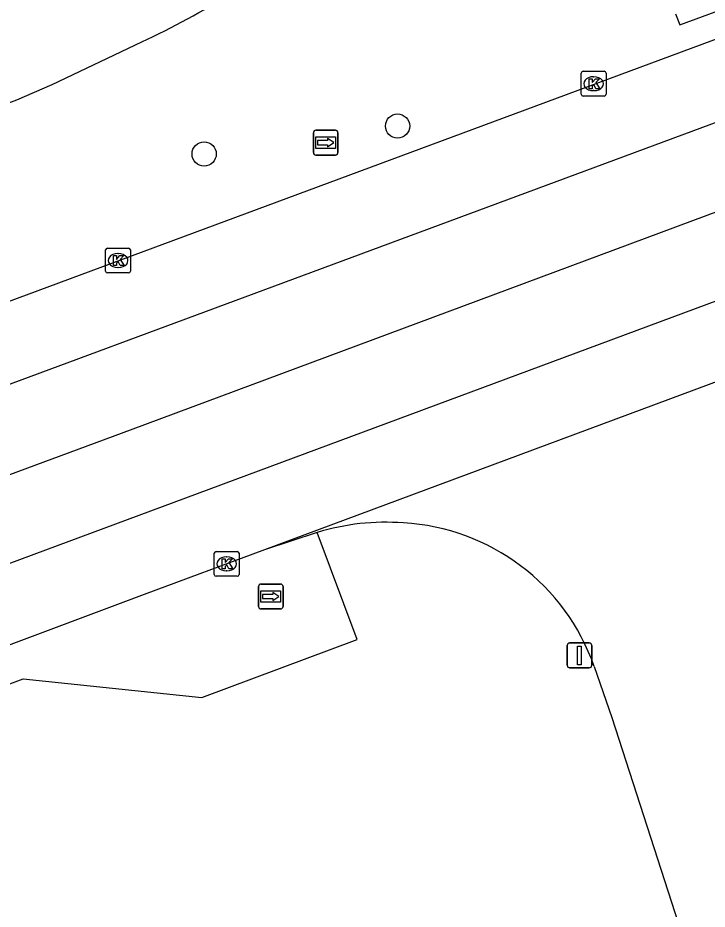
# Model space of a CAD drawing. Extents: x 160806 to 161707, y 383697 to 384148.
# Drawn here: x 161096.26 to 161124.06, y 383845.1 to 383881.02 of the extents above; entities that cross this region are included whole.
import ezdxf

# ---------------------------------------------------------------- set-up
doc = ezdxf.new("R2010")
doc.units = 0
for name, color, linetype in [('IMGEO_Boom', 7, 'Continuous'), ('IMGEO_Kolk', 7, 'Continuous'), ('IMGEO_Muur', 7, 'Continuous'), ('IMGEO_Parkeervlak_halfverhard', 7, 'Continuous'), ('IMGEO_Rijbaan_lokaal_gesloten', 7, 'Continuous'), ('IMGEO_Verkeersbordpaal', 7, 'Continuous'), ('IMGEO_Wegwijzer', 7, 'Continuous')]:
    doc.layers.add(name, color=color, linetype=linetype)

msp = doc.modelspace()

# ---------------------------------------------------------------- linework, layer by layer
at = {"layer": 'IMGEO_Boom'}
for centre in [(161111.572, 383876.66), (161103.771, 383875.537)]:
    msp.add_circle(centre, 0.489, dxfattribs=at)
at = {"layer": 'IMGEO_Kolk'}
for p, q in [((161119.055, 383878.868), (161119.907, 383878.868)), ((161118.98, 383877.942), (161118.98, 383878.794)), ((161119.468, 383878.648), (161119.493, 383878.648)), ((161119.981, 383878.794), (161119.981, 383877.942)), ((161119.907, 383877.868), (161119.055, 383877.868)), ((161119.491, 383878.088), (161119.466, 383878.088)), ((161099.872, 383871.74), (161100.724, 383871.74)), ((161099.797, 383870.814), (161099.797, 383871.666)), ((161100.285, 383871.52), (161100.31, 383871.52)), ((161100.798, 383871.666), (161100.798, 383870.814)), ((161100.308, 383870.96), (161100.283, 383870.96)), ((161100.724, 383870.74), (161099.872, 383870.74)), ((161104.254, 383859.514), (161105.106, 383859.514)), ((161104.179, 383858.588), (161104.179, 383859.44)), ((161104.667, 383859.294), (161104.692, 383859.294)), ((161105.18, 383859.44), (161105.18, 383858.588)), ((161105.106, 383858.514), (161104.254, 383858.514)), ((161104.69, 383858.734), (161104.665, 383858.734))]:
    msp.add_line(p, q, dxfattribs=at)
for points in [[(161119.055, 383878.868), (161119.907, 383878.868)], [(161118.98, 383877.942), (161118.98, 383878.794)], [(161119.301, 383878.568), (161119.424, 383878.568), (161119.424, 383878.417), (161119.554, 383878.568), (161119.718, 383878.568), (161119.572, 383878.417), (161119.725, 383878.168), (161119.573, 383878.168), (161119.488, 383878.332), (161119.424, 383878.265), (161119.424, 383878.168), (161119.301, 383878.168), (161119.301, 383878.568)], [(161119.981, 383878.794), (161119.981, 383877.942)], [(161119.907, 383877.868), (161119.055, 383877.868)], [(161099.872, 383871.74), (161100.724, 383871.74)], [(161099.797, 383870.814), (161099.797, 383871.666)], [(161100.118, 383871.44), (161100.241, 383871.44), (161100.241, 383871.289), (161100.371, 383871.44), (161100.535, 383871.44), (161100.389, 383871.289), (161100.542, 383871.04), (161100.39, 383871.04), (161100.305, 383871.204), (161100.241, 383871.137), (161100.241, 383871.04), (161100.118, 383871.04), (161100.118, 383871.44)], [(161100.798, 383871.666), (161100.798, 383870.814)], [(161100.724, 383870.74), (161099.872, 383870.74)], [(161104.254, 383859.514), (161105.106, 383859.514)], [(161104.179, 383858.588), (161104.179, 383859.44)], [(161104.5, 383859.214), (161104.623, 383859.214), (161104.623, 383859.063), (161104.753, 383859.214), (161104.917, 383859.214), (161104.771, 383859.063), (161104.924, 383858.814), (161104.772, 383858.814), (161104.687, 383858.978), (161104.623, 383858.911), (161104.623, 383858.814), (161104.5, 383858.814), (161104.5, 383859.214)], [(161105.18, 383859.44), (161105.18, 383858.588)], [(161105.106, 383858.514), (161104.254, 383858.514)]]:
    msp.add_lwpolyline(points, dxfattribs=at)
for centre, start, end in [((161119.057, 383878.792), 91.552, 178.448), ((161119.057, 383878.792), 91.552, 178.448), ((161119.905, 383878.792), 1.552, 88.448), ((161119.905, 383878.792), 1.552, 88.448), ((161119.057, 383877.944), 181.552, 268.448), ((161119.057, 383877.944), 181.552, 268.448), ((161119.905, 383877.944), 271.552, 358.448), ((161119.905, 383877.944), 271.552, 358.448), ((161099.874, 383871.664), 91.552, 178.448), ((161099.874, 383871.664), 91.552, 178.448), ((161100.722, 383871.664), 1.552, 88.448), ((161100.722, 383871.664), 1.552, 88.448), ((161099.874, 383870.816), 181.552, 268.448), ((161099.874, 383870.816), 181.552, 268.448), ((161100.722, 383870.816), 271.552, 358.448), ((161100.722, 383870.816), 271.552, 358.448), ((161104.256, 383859.438), 91.552, 178.448), ((161104.256, 383859.438), 91.552, 178.448), ((161105.104, 383859.438), 1.552, 88.448), ((161105.104, 383859.438), 1.552, 88.448), ((161104.256, 383858.59), 181.552, 268.448), ((161104.256, 383858.59), 181.552, 268.448), ((161105.104, 383858.59), 271.552, 358.448), ((161105.104, 383858.59), 271.552, 358.448)]:
    msp.add_arc(centre, 0.0765, start, end, dxfattribs=at)
for centre, major_axis, ratio, start_param, end_param in [((161119.467, 383878.368), (-0.387, 0.002), 0.722429, 4.712389, 7.853982), ((161119.492, 383878.368), (-0.39, 0.002), 0.717154, 1.570796, 4.712389), ((161100.284, 383871.24), (-0.387, 0.002), 0.722429, 4.712389, 7.853982), ((161100.309, 383871.24), (-0.39, 0.002), 0.717154, 1.570796, 4.712389), ((161104.666, 383859.014), (-0.387, 0.002), 0.722429, 4.712389, 7.853982), ((161104.691, 383859.014), (-0.39, 0.002), 0.717154, 1.570796, 4.712389)]:
    msp.add_ellipse(centre, major_axis=major_axis, ratio=ratio, start_param=start_param, end_param=end_param, dxfattribs=at)
at = {"layer": 'IMGEO_Muur'}
msp.add_lwpolyline([(161122.779, 383881.179), (161122.955, 383880.737), (161128.553, 383882.806)], dxfattribs=at)
at = {"layer": 'IMGEO_Parkeervlak_halfverhard'}
msp.add_lwpolyline([(161079.101, 383847.887), (161096.474, 383854.38), (161103.677, 383853.631), (161109.937, 383855.961), (161108.335, 383860.281)], dxfattribs=at)
at = {"layer": 'IMGEO_Rijbaan_lokaal_gesloten'}
for points in [[(161128.848, 383881.822), (161087.876, 383866.621)], [(161070.968, 383868.293), (161094.845, 383877.209), (161096.217, 383877.724), (161097.638, 383878.338), (161101.252, 383880.057)], [(161070.422, 383856.806), (161129.754, 383878.799)], [(161130.73, 383875.543), (161100.785, 383864.404), (161068.088, 383852.305), (161054.975, 383847.445), (161009.318, 383830.547), (161001.838, 383827.792), (160966.768, 383814.836)], [(161059.41, 383845.762), (161062.999, 383847.001), (161070.515, 383849.722), (161085.394, 383855.134), (161131.695, 383872.323)], [(161129.731, 383868.28), (161129.555, 383868.265), (161106.205, 383859.577)], [(161108.335, 383860.281), (161106.205, 383859.577)], [(161106.205, 383859.577), (161101.356, 383857.78), (161078.73, 383849.295)], [(161119.503, 383854.878), (161120.21, 383852.825), (161123.615, 383842.308)]]:
    msp.add_lwpolyline(points, dxfattribs=at)
for centre, radius, start, end in [((161088.608, 383907.646), 30.348, 294.6212, 302.4451), ((161111.08, 383851.302), 9.389, 85.5587, 106.9985), ((161111.328, 383852.014), 8.663, 19.3082, 86.8283)]:
    msp.add_arc(centre, radius, start, end, dxfattribs=at)
at = {"layer": 'IMGEO_Verkeersbordpaal'}
for p, q in [((161118.414, 383854.926), (161118.414, 383855.726)), ((161118.414, 383855.726), (161118.414, 383854.926)), ((161118.514, 383855.826), (161119.304, 383855.826)), ((161119.304, 383855.826), (161118.514, 383855.826)), ((161119.404, 383855.726), (161119.404, 383854.926)), ((161119.404, 383854.926), (161119.404, 383855.726)), ((161119.304, 383854.826), (161118.514, 383854.826)), ((161118.514, 383854.826), (161119.304, 383854.826))]:
    msp.add_line(p, q, dxfattribs=at)
msp.add_lwpolyline([(161118.834, 383855.701), (161118.984, 383855.701), (161118.984, 383854.951), (161118.834, 383854.951), (161118.834, 383855.701)], dxfattribs=at)
for centre, start, end in [((161118.514, 383855.726), 90, 180), ((161118.514, 383855.726), 90, 180), ((161119.304, 383855.726), 0, 90), ((161119.304, 383855.726), 360, 90), ((161118.514, 383854.926), 180, 270), ((161118.514, 383854.926), 180, 270), ((161119.304, 383854.926), 270, 0), ((161119.304, 383854.926), 270, 0)]:
    msp.add_arc(centre, 0.1, start, end, dxfattribs=at)
at = {"layer": 'IMGEO_Wegwijzer'}
for p, q in [((161108.175, 383875.592), (161108.175, 383876.392)), ((161108.175, 383876.392), (161108.175, 383875.592)), ((161108.275, 383876.492), (161109.065, 383876.492)), ((161109.065, 383876.492), (161108.275, 383876.492)), ((161109.165, 383876.392), (161109.165, 383875.592)), ((161109.165, 383875.592), (161109.165, 383876.392)), ((161109.065, 383875.492), (161108.275, 383875.492)), ((161108.275, 383875.492), (161109.065, 383875.492)), ((161105.963, 383857.298), (161105.963, 383858.098)), ((161105.963, 383858.098), (161105.963, 383857.298)), ((161106.063, 383858.198), (161106.853, 383858.198)), ((161106.853, 383858.198), (161106.063, 383858.198)), ((161106.953, 383858.098), (161106.953, 383857.298)), ((161106.953, 383857.298), (161106.953, 383858.098)), ((161106.853, 383857.198), (161106.063, 383857.198)), ((161106.063, 383857.198), (161106.853, 383857.198))]:
    msp.add_line(p, q, dxfattribs=at)
for points in [[(161108.276, 383876.224), (161109.064, 383876.224), (161109.064, 383875.76), (161108.276, 383875.76), (161108.276, 383876.224)], [(161108.341, 383876.076), (161108.341, 383875.992), (161108.341, 383875.908), (161108.752, 383875.908), (161108.752, 383875.825), (161108.999, 383875.992), (161108.752, 383876.159), (161108.752, 383876.076), (161108.341, 383876.076)], [(161106.064, 383857.93), (161106.852, 383857.93), (161106.852, 383857.466), (161106.064, 383857.466), (161106.064, 383857.93)], [(161106.129, 383857.782), (161106.129, 383857.698), (161106.129, 383857.614), (161106.54, 383857.614), (161106.54, 383857.531), (161106.787, 383857.698), (161106.54, 383857.865), (161106.54, 383857.782), (161106.129, 383857.782)]]:
    msp.add_lwpolyline(points, dxfattribs=at)
for centre, start, end in [((161108.275, 383876.392), 90, 180), ((161108.275, 383876.392), 90, 180), ((161109.065, 383876.392), 0, 90), ((161109.065, 383876.392), 360, 90), ((161108.275, 383875.592), 180, 270), ((161108.275, 383875.592), 180, 270), ((161109.065, 383875.592), 270, 0), ((161109.065, 383875.592), 270, 0), ((161106.063, 383858.098), 90, 180), ((161106.063, 383858.098), 90, 180), ((161106.853, 383858.098), 0, 90), ((161106.853, 383858.098), 360, 90), ((161106.063, 383857.298), 180, 270), ((161106.063, 383857.298), 180, 270), ((161106.853, 383857.298), 270, 0), ((161106.853, 383857.298), 270, 0)]:
    msp.add_arc(centre, 0.1, start, end, dxfattribs=at)

doc.saveas('drawing.dxf')
